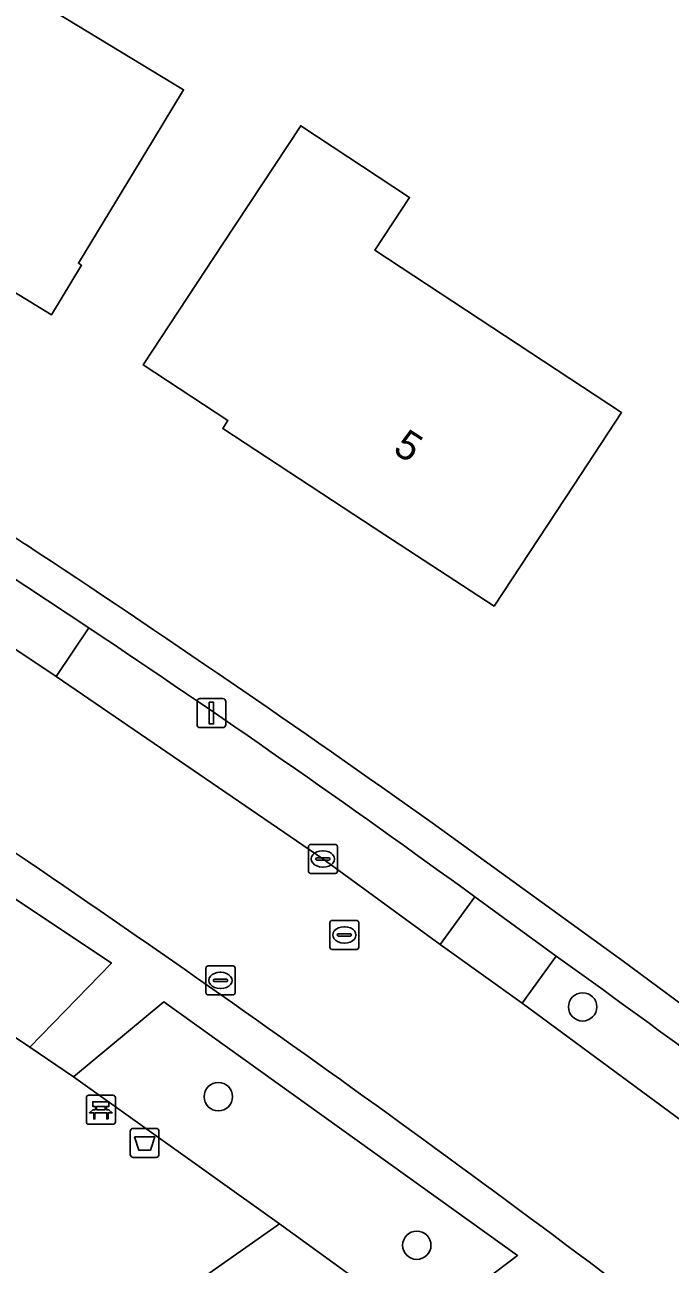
# Model space of a CAD drawing. Extents: x 160455 to 162082, y 388339 to 389736.
# Drawn here: x 160781.04 to 160803.31, y 389297.69 to 389340.46 of the extents above; entities that cross this region are included whole.
import ezdxf

# ---------------------------------------------------------------- set-up
doc = ezdxf.new("R2010")
doc.units = 0
for name, color, linetype in [('IMGEO_Afvalbak', 7, 'Continuous'), ('IMGEO_Bank', 7, 'Continuous'), ('IMGEO_Boom', 7, 'Continuous'), ('IMGEO_Erf', 7, 'Continuous'), ('IMGEO_Groenvoorziening', 7, 'Continuous'), ('IMGEO_Kolk', 7, 'Continuous'), ('IMGEO_Lichtmast', 7, 'Continuous'), ('IMGEO_Pand', 7, 'Continuous'), ('IMGEO_Pand_nummerreeks', 7, 'Continuous'), ('IMGEO_Parkeervlak_open', 7, 'Continuous'), ('IMGEO_Rijbaan_lokaal_gesloten', 7, 'Continuous'), ('IMGEO_Rioolput', 7, 'Continuous'), ('IMGEO_Terreindeel_zand', 7, 'Continuous'), ('IMGEO_Voetpad_open', 7, 'Continuous')]:
    doc.layers.add(name, color=color, linetype=linetype)

msp = doc.modelspace()

# ---------------------------------------------------------------- linework, layer by layer
at = {"layer": 'IMGEO_Afvalbak'}
for p, q in [((160784.676, 389301.479), (160784.676, 389302.279)), ((160784.676, 389302.279), (160784.676, 389301.479)), ((160784.776, 389302.379), (160785.566, 389302.379)), ((160785.566, 389302.379), (160784.776, 389302.379)), ((160785.666, 389302.279), (160785.666, 389301.479)), ((160785.666, 389301.479), (160785.666, 389302.279)), ((160785.566, 389301.379), (160784.776, 389301.379)), ((160784.776, 389301.379), (160785.566, 389301.379))]:
    msp.add_line(p, q, dxfattribs=at)
msp.add_lwpolyline([(160784.819, 389302.093), (160785.523, 389302.093), (160785.374, 389301.623), (160784.968, 389301.623), (160784.819, 389302.093)], dxfattribs=at)
for centre, start, end in [((160784.776, 389302.279), 90, 180), ((160784.776, 389302.279), 90, 180), ((160785.566, 389302.279), 0, 90), ((160785.566, 389302.279), 360, 90), ((160784.776, 389301.479), 180, 270), ((160784.776, 389301.479), 180, 270), ((160785.566, 389301.479), 270, 0), ((160785.566, 389301.479), 270, 0)]:
    msp.add_arc(centre, 0.1, start, end, dxfattribs=at)
at = {"layer": 'IMGEO_Bank'}
for p, q in [((160783.163, 389302.597), (160783.163, 389303.438)), ((160783.163, 389303.438), (160783.163, 389302.597)), ((160783.238, 389303.522), (160784.079, 389303.522)), ((160784.079, 389303.522), (160783.238, 389303.522)), ((160784.163, 389303.447), (160784.163, 389302.606)), ((160784.163, 389302.606), (160784.163, 389303.447)), ((160783.86, 389302.92), (160783.467, 389302.92)), ((160783.472, 389303.028), (160783.472, 389303.134)), ((160783.516, 389303.134), (160783.516, 389303.028)), ((160783.804, 389303.14), (160783.522, 389303.14)), ((160783.522, 389303.022), (160783.804, 389303.022)), ((160783.81, 389303.028), (160783.81, 389303.134)), ((160783.854, 389303.134), (160783.854, 389303.028)), ((160784.088, 389302.522), (160783.247, 389302.522)), ((160783.247, 389302.522), (160784.088, 389302.522))]:
    msp.add_line(p, q, dxfattribs=at)
for points in [[(160783.41, 389302.92), (160783.268, 389302.92), (160783.38, 389303.022), (160783.466, 389303.022)], [(160783.466, 389303.14), (160783.38, 389303.14), (160783.38, 389303.301), (160783.943, 389303.301), (160783.943, 389303.14), (160783.86, 389303.14)], [(160783.46, 389302.913), (160783.46, 389302.706), (160783.417, 389302.706), (160783.417, 389302.913)], [(160783.86, 389303.022), (160783.943, 389303.022), (160784.055, 389302.92), (160783.916, 389302.92)], [(160783.91, 389302.913), (160783.91, 389302.706), (160783.866, 389302.706), (160783.866, 389302.913)]]:
    msp.add_lwpolyline(points, dxfattribs=at)
for centre, radius, start, end in [((160783.241, 389303.444), 0.0779, 92.4484, 184.2845), ((160783.241, 389303.444), 0.0779, 92.4484, 184.2845), ((160784.085, 389303.444), 0.0779, 2.4484, 94.2845), ((160784.085, 389303.444), 0.0779, 2.4484, 94.2845), ((160783.41, 389302.913), 0.00671, 2.8957, 87.1043), ((160783.467, 389302.913), 0.00671, 92.8957, 177.1043), ((160783.465, 389303.133), 0.00671, 2.8957, 87.1043), ((160783.465, 389303.029), 0.00671, 272.8957, 357.1043), ((160783.522, 389303.133), 0.00671, 92.8957, 177.1043), ((160783.522, 389303.029), 0.00671, 182.8957, 267.1043), ((160783.804, 389303.133), 0.00671, 2.8957, 87.1043), ((160783.804, 389303.029), 0.00671, 272.8957, 357.1043), ((160783.861, 389303.133), 0.00671, 92.8957, 177.1043), ((160783.861, 389303.029), 0.00671, 182.8957, 267.1043), ((160783.859, 389302.913), 0.00671, 2.8957, 87.1043), ((160783.916, 389302.913), 0.00671, 92.8957, 177.1043), ((160783.241, 389302.6), 0.0779, 182.4484, 274.2845), ((160783.241, 389302.6), 0.0779, 182.4484, 274.2845), ((160784.085, 389302.6), 0.0779, 272.4484, 4.2845), ((160784.085, 389302.6), 0.0779, 272.4484, 4.2845)]:
    msp.add_arc(centre, radius, start, end, dxfattribs=at)
at = {"layer": 'IMGEO_Boom'}
for centre in [(160800.286, 389306.573), (160787.716, 389303.474), (160794.564, 389298.348)]:
    msp.add_circle(centre, 0.489, dxfattribs=at)
at = {"layer": 'IMGEO_Erf'}
for points in [[(160781.757, 389341.108), (160786.515, 389338.226), (160785.477, 389336.511), (160782.886, 389332.234), (160782.997, 389332.167), (160781.964, 389330.461), (160779.342, 389332.052), (160779.41, 389332.164), (160778.195, 389332.899), (160775.197, 389334.713), (160771.172, 389337.149), (160773.781, 389341.415), (160775.784, 389344.69), (160776.341, 389344.353), (160781.564, 389352.976), (160788.122, 389349.005), (160785.604, 389344.847), (160784.446, 389345.548)], [(160799.982, 389324.579), (160797.233, 389320.402), (160793.462, 389322.868), (160791.652, 389324.052), (160787.867, 389326.528), (160788.048, 389326.804), (160785.127, 389328.726), (160787.875, 389332.904), (160790.558, 389336.982), (160794.315, 389334.51), (160793.112, 389332.682), (160801.627, 389327.08)]]:
    msp.add_lwpolyline(points, close=True, dxfattribs=at)
msp.add_lwpolyline([(160795.093, 389312.922), (160801.68, 389308.146), (160807.977, 389303.491)], dxfattribs=at)
for centre, radius, start, end in [((160505.022, 388901.736), 503.259, 56.73567, 58.67227), ((160524.904, 388933.618), 465.697, 54.53665, 56.6295)]:
    msp.add_arc(centre, radius, start, end, dxfattribs=at)
at = {"layer": 'IMGEO_Groenvoorziening'}
for points in [[(160784.025, 389308.084), (160770.802, 389316.902), (160769.282, 389318.057), (160767.837, 389318.483), (160766.213, 389318.407), (160764.627, 389317.729), (160763.453, 389316.616), (160762.659, 389314.938), (160762.561, 389313.17), (160763.094, 389311.539), (160769.721, 389298.013), (160773.139, 389299.851), (160770.674, 389304.903), (160775.849, 389308.778), (160781.207, 389305.183)], [(160773.987, 389298.105), (160773.139, 389299.851), (160769.721, 389298.013), (160763.094, 389311.539), (160762.561, 389313.17), (160762.659, 389314.938), (160763.453, 389316.616), (160764.627, 389317.729), (160766.213, 389318.407), (160767.837, 389318.483), (160769.282, 389318.057), (160770.802, 389316.902), (160784.025, 389308.084), (160781.207, 389305.183), (160782.718, 389304.161), (160785.841, 389306.746), (160798.039, 389297.999), (160794.762, 389295.506), (160789.821, 389299.083), (160777.728, 389290.586), (160780.775, 389284.375), (160777.263, 389282.536), (160770.547, 389296.228)], [(160789.821, 389299.083), (160794.762, 389295.506), (160798.039, 389297.999), (160785.841, 389306.746), (160782.718, 389304.161)]]:
    msp.add_lwpolyline(points, close=True, dxfattribs=at)
msp.add_arc((160494.488, 388889.637), 510.118, 52.85251, 56.49563, dxfattribs=at)
at = {"layer": 'IMGEO_Kolk'}
for p, q in [((160790.822, 389311.251), (160790.822, 389312.103)), ((160790.897, 389312.177), (160791.749, 389312.177)), ((160791.31, 389311.957), (160791.335, 389311.957)), ((160791.823, 389312.103), (160791.823, 389311.251)), ((160791.081, 389311.671), (160791.081, 389311.683)), ((160791.519, 389311.634), (160791.121, 389311.634)), ((160791.124, 389311.72), (160791.522, 389311.72)), ((160791.565, 389311.683), (160791.565, 389311.671)), ((160791.749, 389311.177), (160790.897, 389311.177)), ((160791.333, 389311.397), (160791.308, 389311.397)), ((160787.29, 389307.061), (160787.29, 389307.913)), ((160787.365, 389307.987), (160788.217, 389307.987)), ((160787.778, 389307.767), (160787.803, 389307.767)), ((160788.291, 389307.913), (160788.291, 389307.061)), ((160787.549, 389307.481), (160787.549, 389307.493)), ((160787.987, 389307.444), (160787.589, 389307.444)), ((160787.592, 389307.53), (160787.99, 389307.53)), ((160787.801, 389307.207), (160787.776, 389307.207)), ((160788.033, 389307.493), (160788.033, 389307.481)), ((160788.217, 389306.987), (160787.365, 389306.987))]:
    msp.add_line(p, q, dxfattribs=at)
for points in [[(160790.822, 389311.251), (160790.822, 389312.103)], [(160790.897, 389312.177), (160791.749, 389312.177)], [(160791.823, 389312.103), (160791.823, 389311.251)], [(160791.749, 389311.177), (160790.897, 389311.177)], [(160787.29, 389307.061), (160787.29, 389307.913)], [(160787.365, 389307.987), (160788.217, 389307.987)], [(160788.291, 389307.913), (160788.291, 389307.061)], [(160788.217, 389306.987), (160787.365, 389306.987)]]:
    msp.add_lwpolyline(points, dxfattribs=at)
for centre, radius, start, end in [((160790.899, 389312.101), 0.0765, 91.552, 178.448), ((160790.899, 389312.101), 0.0765, 91.552, 178.448), ((160791.747, 389312.101), 0.0765, 1.552, 88.448), ((160791.747, 389312.101), 0.0765, 1.552, 88.448), ((160791.121, 389311.68), 0.0403, 85.8775, 175.7526), ((160791.118, 389311.67), 0.0366, 178.938, 274.7102), ((160791.522, 389311.677), 0.043, 264.8664, 352.4533), ((160791.526, 389311.682), 0.0386, 1.7309, 96.639), ((160790.899, 389311.253), 0.0765, 181.552, 268.448), ((160790.899, 389311.253), 0.0765, 181.552, 268.448), ((160791.747, 389311.253), 0.0765, 271.552, 358.448), ((160791.747, 389311.253), 0.0765, 271.552, 358.448), ((160787.367, 389307.911), 0.0765, 91.552, 178.448), ((160787.367, 389307.911), 0.0765, 91.552, 178.448), ((160788.215, 389307.911), 0.0765, 1.552, 88.448), ((160788.215, 389307.911), 0.0765, 1.552, 88.448), ((160787.589, 389307.49), 0.0403, 85.8775, 175.7526), ((160787.586, 389307.48), 0.0366, 178.938, 274.7102), ((160787.99, 389307.487), 0.043, 264.8664, 352.4533), ((160787.994, 389307.492), 0.0386, 1.7309, 96.639), ((160787.367, 389307.063), 0.0765, 181.552, 268.448), ((160787.367, 389307.063), 0.0765, 181.552, 268.448), ((160788.215, 389307.063), 0.0765, 271.552, 358.448), ((160788.215, 389307.063), 0.0765, 271.552, 358.448)]:
    msp.add_arc(centre, radius, start, end, dxfattribs=at)
for centre, major_axis, ratio, start_param, end_param in [((160791.309, 389311.677), (-0.387, 0.002), 0.722429, 4.712389, 7.853982), ((160791.334, 389311.677), (-0.39, 0.002), 0.717154, 1.570796, 4.712389), ((160787.777, 389307.487), (-0.387, 0.002), 0.722429, 4.712389, 7.853982), ((160787.802, 389307.487), (-0.39, 0.002), 0.717154, 1.570796, 4.712389)]:
    msp.add_ellipse(centre, major_axis=major_axis, ratio=ratio, start_param=start_param, end_param=end_param, dxfattribs=at)
at = {"layer": 'IMGEO_Lichtmast'}
for p, q in [((160786.983, 389316.312), (160786.983, 389317.112)), ((160786.983, 389317.112), (160786.983, 389316.312)), ((160787.083, 389317.212), (160787.873, 389317.212)), ((160787.873, 389317.212), (160787.083, 389317.212)), ((160787.973, 389317.112), (160787.973, 389316.312)), ((160787.973, 389316.312), (160787.973, 389317.112)), ((160787.873, 389316.212), (160787.083, 389316.212)), ((160787.083, 389316.212), (160787.873, 389316.212))]:
    msp.add_line(p, q, dxfattribs=at)
msp.add_lwpolyline([(160787.403, 389317.087), (160787.553, 389317.087), (160787.553, 389316.337), (160787.403, 389316.337), (160787.403, 389317.087)], dxfattribs=at)
for centre, start, end in [((160787.083, 389317.112), 90, 180), ((160787.083, 389317.112), 90, 180), ((160787.873, 389317.112), 0, 90), ((160787.873, 389317.112), 360, 90), ((160787.083, 389316.312), 180, 270), ((160787.083, 389316.312), 180, 270), ((160787.873, 389316.312), 270, 0), ((160787.873, 389316.312), 270, 0)]:
    msp.add_arc(centre, 0.1, start, end, dxfattribs=at)
at = {"layer": 'IMGEO_Pand'}
for points in [[(160775.197, 389334.713), (160778.195, 389332.899), (160779.41, 389332.164), (160779.342, 389332.052), (160781.964, 389330.461), (160782.997, 389332.167), (160782.886, 389332.234), (160785.477, 389336.511), (160786.515, 389338.226), (160781.757, 389341.108), (160784.446, 389345.548), (160785.604, 389344.847), (160788.122, 389349.005), (160781.564, 389352.976), (160776.341, 389344.353), (160775.784, 389344.69), (160773.781, 389341.415), (160771.172, 389337.149)], [(160799.982, 389324.579), (160801.627, 389327.08), (160793.112, 389332.682), (160794.315, 389334.51), (160790.558, 389336.982), (160787.875, 389332.904), (160785.127, 389328.726), (160788.048, 389326.804), (160787.867, 389326.528), (160791.652, 389324.052), (160793.462, 389322.868), (160797.233, 389320.402)]]:
    msp.add_lwpolyline(points, close=True, dxfattribs=at)
at = {"layer": 'IMGEO_Parkeervlak_open'}
for points in [[(160783.251, 389319.651), (160782.124, 389317.979), (160791.324, 389311.678), (160795.369, 389308.729), (160796.569, 389310.369)], [(160799.378, 389308.322), (160798.199, 389306.702), (160806.001, 389300.951), (160808.278, 389299.198), (160809.524, 389300.788)]]:
    msp.add_lwpolyline(points, dxfattribs=at)
for centre, radius, start, end in [((160562.078, 388988.112), 398.542, 53.9584, 56.29234), ((160593.447, 389020.397), 353.989, 52.38117, 54.42673)]:
    msp.add_arc(centre, radius, start, end, dxfattribs=at)
at = {"layer": 'IMGEO_Rijbaan_lokaal_gesloten'}
for points in [[(160795.369, 389308.729), (160791.324, 389311.678), (160782.124, 389317.979), (160779.232, 389319.89), (160776.326, 389321.784), (160774.208, 389323.112), (160770.178, 389318.781), (160776.074, 389314.996)], [(160837.317, 389267.173), (160838.371, 389266.203), (160842.524, 389270.359), (160841.073, 389271.64), (160837.032, 389275.3), (160834.418, 389277.613), (160829.128, 389282.19), (160822.607, 389287.776), (160819.926, 389290.007), (160817.038, 389292.325), (160811.023, 389297.071), (160808.278, 389299.198), (160806.001, 389300.951), (160798.199, 389306.702), (160795.369, 389308.729)]]:
    msp.add_lwpolyline(points, dxfattribs=at)
msp.add_arc((160494.488, 388889.637), 510.118, 52.85251, 56.49563, dxfattribs=at)
at = {"layer": 'IMGEO_Rioolput'}
for p, q in [((160791.563, 389308.629), (160791.563, 389309.481)), ((160791.638, 389309.555), (160792.49, 389309.555)), ((160792.051, 389309.335), (160792.076, 389309.335)), ((160792.564, 389309.481), (160792.564, 389308.629)), ((160791.822, 389309.049), (160791.822, 389309.061)), ((160792.26, 389309.012), (160791.862, 389309.012)), ((160791.865, 389309.098), (160792.263, 389309.098)), ((160792.306, 389309.061), (160792.306, 389309.049)), ((160792.49, 389308.555), (160791.638, 389308.555)), ((160792.074, 389308.775), (160792.049, 389308.775))]:
    msp.add_line(p, q, dxfattribs=at)
for points in [[(160791.563, 389308.629), (160791.563, 389309.481)], [(160791.638, 389309.555), (160792.49, 389309.555)], [(160792.564, 389309.481), (160792.564, 389308.629)], [(160792.49, 389308.555), (160791.638, 389308.555)]]:
    msp.add_lwpolyline(points, dxfattribs=at)
for centre, radius, start, end in [((160791.64, 389309.479), 0.0765, 91.552, 178.448), ((160791.64, 389309.479), 0.0765, 91.552, 178.448), ((160792.488, 389309.479), 0.0765, 1.552, 88.448), ((160792.488, 389309.479), 0.0765, 1.552, 88.448), ((160791.862, 389309.058), 0.0403, 85.8775, 175.7526), ((160791.859, 389309.048), 0.0366, 178.938, 274.7102), ((160792.263, 389309.055), 0.043, 264.8664, 352.4533), ((160792.267, 389309.06), 0.0386, 1.7309, 96.639), ((160791.64, 389308.631), 0.0765, 181.552, 268.448), ((160791.64, 389308.631), 0.0765, 181.552, 268.448), ((160792.488, 389308.631), 0.0765, 271.552, 358.448), ((160792.488, 389308.631), 0.0765, 271.552, 358.448)]:
    msp.add_arc(centre, radius, start, end, dxfattribs=at)
for centre, major_axis, ratio, start_param, end_param in [((160792.05, 389309.055), (-0.387, 0.002), 0.722429, 4.712389, 7.853982), ((160792.075, 389309.055), (-0.39, 0.002), 0.717154, 1.570796, 4.712389)]:
    msp.add_ellipse(centre, major_axis=major_axis, ratio=ratio, start_param=start_param, end_param=end_param, dxfattribs=at)
at = {"layer": 'IMGEO_Terreindeel_zand'}
msp.add_lwpolyline([(160789.821, 389299.083), (160782.718, 389304.161), (160781.207, 389305.183), (160775.849, 389308.778), (160770.674, 389304.903), (160773.139, 389299.851), (160773.987, 389298.105), (160777.728, 389290.586)], close=True, dxfattribs=at)
at = {"layer": 'IMGEO_Voetpad_open'}
for points in [[(160753.034, 389339.673), (160752.954, 389339.775), (160752.332, 389340.518), (160752.041, 389341.508), (160752.2, 389342.566), (160750.601, 389339.623), (160757.792, 389335.507), (160765.54, 389330.906), (160767.248, 389329.874), (160770.217, 389328.04), (160780.361, 389321.567), (160783.251, 389319.651)], [(160807.977, 389303.491), (160801.68, 389308.146), (160795.093, 389312.922)], [(160796.569, 389310.369), (160799.378, 389308.322)]]:
    msp.add_lwpolyline(points, dxfattribs=at)
for points in [[(160782.124, 389317.979), (160783.251, 389319.651), (160780.361, 389321.567), (160779.232, 389319.89)], [(160795.369, 389308.729), (160798.199, 389306.702), (160799.378, 389308.322), (160796.569, 389310.369)]]:
    msp.add_lwpolyline(points, close=True, dxfattribs=at)
for centre, radius, start, end in [((160505.022, 388901.736), 503.259, 56.73567, 58.67227), ((160524.904, 388933.618), 465.697, 54.53665, 56.6295), ((160562.078, 388988.112), 398.542, 53.9584, 56.29234), ((160593.447, 389020.397), 353.989, 52.38117, 54.42673)]:
    msp.add_arc(centre, radius, start, end, dxfattribs=at)

# ---------------------------------------------------------------- texts
at = {"layer": 'IMGEO_Pand_nummerreeks'}
msp.add_text('5', height=1, rotation=326.8126, dxfattribs=at).set_placement((160793.699, 389325.725))

doc.saveas('drawing.dxf')
